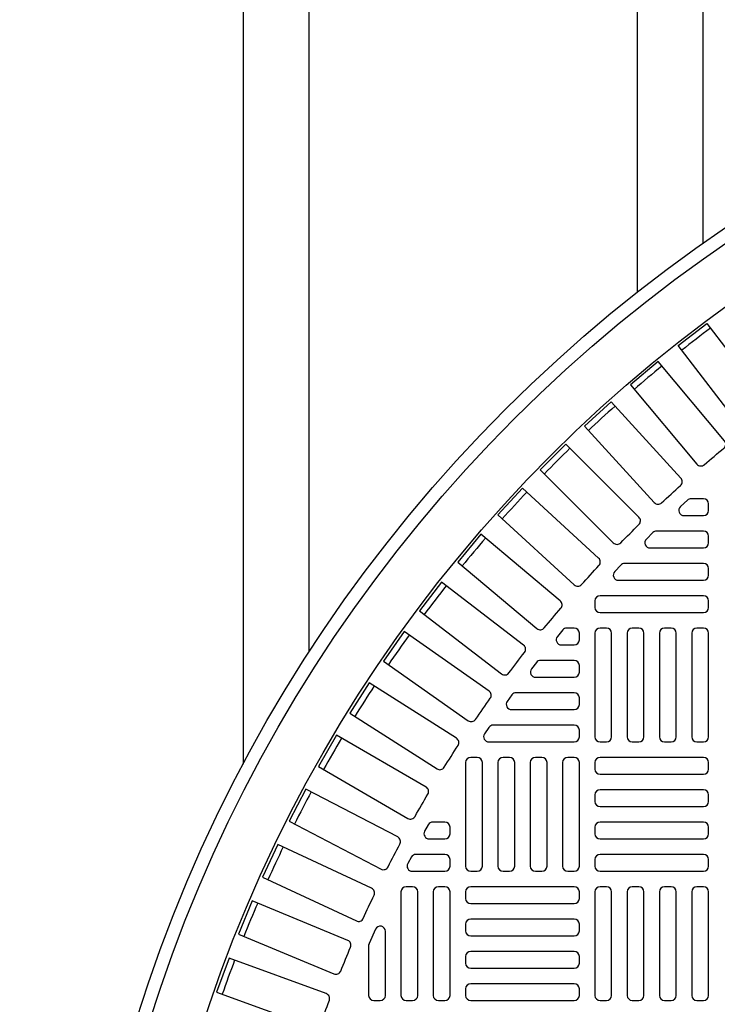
# Model space of a CAD drawing. Extents: x -169 to 7270, y -140 to 2984.
# Tile 675 of 718: x 6504 to 6514, y 1486 to 1501. Entities that reach past the tile are written whole.
import ezdxf

# ---------------------------------------------------------------- set-up
doc = ezdxf.new("R2010")
doc.units = 0
doc.header["$MEASUREMENT"] = 0
doc.linetypes.add('HIDDEN2', pattern=[0.28125, 0.1875, -0.09375])
doc.layers.get('DEFPOINTS').update_dxf_attribs({"linetype": 'CONTINUOUS'})
for name, color, linetype in [('TANK-MANHOLE-COVER-40', 2, 'CONTINUOUS'), ('TANK-MANHOLE-COVER-HATCH-40', 252, 'CONTINUOUS'), ('TANK-SLOPE', 3, 'CONTINUOUS'), ('TANK-UST-RIB', 7, 'CONTINUOUS')]:
    doc.layers.add(name, color=color, linetype=linetype)

msp = doc.modelspace()

# ---------------------------------------------------------------- linework, layer by layer
at = {"layer": 'DEFPOINTS', "color": 8, "linetype": 'HIDDEN2', "ltscale": 0.125}
msp.add_circle((6526.94351, 1479.01916), 14, dxfattribs=at)
msp.add_circle((6526.94351, 1479.01916), 14, dxfattribs=at)
at = {"layer": 'TANK-MANHOLE-COVER-40', "color": 4, "linetype": 'Continuous'}
msp.add_circle((6526.94428, 1479.01916), 22.63902, dxfattribs=at)
at = {"layer": 'TANK-MANHOLE-COVER-40', "color": 1, "linetype": 'Continuous'}
msp.add_circle((6526.94428, 1479.01916), 22.44094, dxfattribs=at)
at = {"layer": 'TANK-MANHOLE-COVER-40', "color": 2, "linetype": 'Continuous'}
msp.add_circle((6526.94428, 1479.01916), 21.65354, dxfattribs=at)
at = {"layer": 'TANK-MANHOLE-COVER-HATCH-40', "linetype": 'Continuous'}
for points in [[(6514.63804, 1494.73486, -0.41709369), (6514.52703, 1494.74892), (6513.56776, 1495.99907), (6514.00504, 1496.3346), (6514.96431, 1495.08446, -0.41709369), (6514.94916, 1494.97359, 0.00491171), (6514.63804, 1494.73486)], [(6513.96425, 1494.18312, -0.00491171), (6514.26465, 1494.43519, 0.41709369), (6514.27495, 1494.54661), (6513.26207, 1495.75372), (6512.83984, 1495.39943), (6513.85272, 1494.19232, 0.41709369), (6513.96425, 1494.18312)], [(6512.69201, 1492.99413, -0.00491171), (6512.96931, 1493.27142, 0.41709369), (6512.96986, 1493.38332), (6511.85562, 1494.49756), (6511.46588, 1494.10782), (6512.58011, 1492.99358, 0.41709369), (6512.69201, 1492.99413)], [(6511.52825, 1491.69878, -0.00491171), (6511.78032, 1491.99919, 0.41709369), (6511.77111, 1492.11071), (6510.564, 1493.1236), (6510.20971, 1492.70137), (6511.41682, 1491.68848, 0.41709369), (6511.52825, 1491.69878)], [(6510.48181, 1490.30694, -0.00491171), (6510.70674, 1490.62817, 0.41709369), (6510.68785, 1490.73847), (6509.39705, 1491.64229), (6509.08091, 1491.19079), (6510.3717, 1490.28696, 0.41709369), (6510.48181, 1490.30694)], [(6510.00511, 1489.57811, -0.00491171), (6510.21582, 1489.90885, 0.41709369), (6510.19213, 1490.01822), (6508.86314, 1490.86488), (6508.56699, 1490.40002), (6509.89598, 1489.55335, 0.41709369), (6510.00511, 1489.57811)], [(6509.56066, 1488.82919, -0.00491171), (6509.75674, 1489.1688, 0.41709369), (6509.7283, 1489.27703), (6508.36365, 1490.06491), (6508.08806, 1489.58758), (6509.45271, 1488.79969, 0.41709369), (6509.56066, 1488.82919)], [(6509.1493, 1488.06159, -0.00491171), (6509.33037, 1488.40943, 0.41709369), (6509.29725, 1488.51632), (6507.89952, 1489.24393), (6507.64502, 1488.75502), (6509.04274, 1488.02741, 0.41709369), (6509.1493, 1488.06159)], [(6508.77181, 1487.27677, -0.00491171), (6508.93754, 1487.63219, 0.41709369), (6508.89978, 1487.73752), (6507.47165, 1488.40347), (6507.23871, 1487.90393), (6508.66685, 1487.23798, 0.41709369), (6508.77181, 1487.27677)], [(6508.42891, 1486.47624, -0.00491171), (6508.57898, 1486.83854, 0.41709369), (6508.53667, 1486.94214), (6507.08085, 1487.54516), (6506.86992, 1487.03593), (6508.32574, 1486.43291, 0.41709369), (6508.42891, 1486.47624)], [(6508.85372, 1486.87946), (6508.85372, 1486.10577), (6508.85372, 1486.10577, 0.41421356), (6508.93246, 1486.02703), (6509.03089, 1486.02703), (6509.03089, 1486.02703, 0.41421356), (6509.10963, 1486.10577), (6509.10963, 1487.07957, 0.80700564), (6508.95917, 1487.11208), (6508.86075, 1486.89495, 0.10680341), (6508.85372, 1486.86244)], [(6508.12126, 1485.66152, -0.00491171), (6508.25539, 1486.03002, 0.41709369), (6508.20859, 1486.13167), (6506.72785, 1486.67061), (6506.53934, 1486.15267), (6508.02008, 1485.61373, 0.41709369), (6508.12126, 1485.66152)]]:
    msp.add_lwpolyline(points, format="xyb", dxfattribs=at)
for points in [[(6513.60971, 1493.97921), (6512.54514, 1495.14099), (6512.13877, 1494.76861), (6513.20334, 1493.60683, 0.41709369), (6513.31516, 1493.6025, -0.00491171), (6513.60428, 1493.86744, 0.41709369)], [(6512.3566, 1492.76009), (6511.19482, 1493.82467), (6510.82245, 1493.4183), (6511.98423, 1492.35372, 0.41709369), (6512.096, 1492.35915, -0.00491171), (6512.36093, 1492.64828, 0.41709369)], [(6513.95215, 1493.66483), (6513.76299, 1493.66483, 0.1880618), (6513.70969, 1493.64405), (6513.60266, 1493.54562, 0.68341411), (6513.65596, 1493.40892), (6513.95215, 1493.40892), (6513.95215, 1493.40892, 0.41421356), (6514.03089, 1493.48766), (6514.03089, 1493.58609), (6514.03089, 1493.58609, 0.41421356)], [(6513.95215, 1493.1727), (6513.23874, 1493.1727, 0.19743793), (6513.18338, 1493.14996), (6513.08383, 1493.05153, 0.67023271), (6513.13919, 1492.9168), (6513.95215, 1492.9168), (6513.95215, 1492.9168, 0.41421356), (6514.03089, 1492.99554), (6514.03089, 1493.09396), (6514.03089, 1493.09396, 0.41421356)], [(6513.95215, 1492.68058), (6512.75088, 1492.68058, 0.20651443), (6512.6936, 1492.65586), (6512.60076, 1492.55744, 0.6576677), (6512.65804, 1492.42467), (6513.95215, 1492.42467), (6513.95215, 1492.42467, 0.41421356), (6514.03089, 1492.50341), (6514.03089, 1492.60184), (6514.03089, 1492.60184, 0.41421356)], [(6510.98947, 1491.01378, -0.00491946), (6511.22857, 1491.32539, 0.41709369), (6511.21451, 1491.43641), (6509.96437, 1492.39568), (6509.62883, 1491.95839), (6510.87947, 1490.99875, 0.41710279)], [(6513.95215, 1492.18845), (6512.37735, 1492.18845, 0.41421356), (6512.29861, 1492.10971), (6512.29861, 1492.01129, 0.41421356), (6512.37735, 1491.93255), (6513.95215, 1491.93255, 0.41421356), (6514.03089, 1492.01129), (6514.03089, 1492.10971, 0.41421356)], [(6512.06239, 1491.51916), (6512.06239, 1491.61758), (6512.06239, 1491.61758, 0.41421356), (6511.98365, 1491.69632), (6511.87042, 1491.69632, 0.2239262), (6511.80967, 1491.66768), (6511.7285, 1491.56926, 0.63408546), (6511.78925, 1491.44042), (6511.98365, 1491.44042), (6511.98365, 1491.44042, 0.41421356)], [(6511.98365, 1491.2042), (6511.4724, 1491.2042, 0.23232365), (6511.41009, 1491.17359), (6511.33406, 1491.07517, 0.62295027), (6511.39637, 1490.94829), (6511.98365, 1490.94829), (6511.98365, 1490.94829, 0.41421356), (6512.06239, 1491.02703), (6512.06239, 1491.12546), (6512.06239, 1491.12546, 0.41421356)], [(6511.98365, 1490.71207), (6511.09965, 1490.71207, 0.24054885), (6511.03586, 1490.6795), (6510.96462, 1490.58108, 0.61218964), (6511.0284, 1490.45617), (6511.98365, 1490.45617), (6511.98365, 1490.45617, 0.41421356), (6512.06239, 1490.53491), (6512.06239, 1490.63333), (6512.06239, 1490.63333, 0.41421356)], [(6511.98365, 1490.21995), (6510.75041, 1490.21995, 0.24862232), (6510.68525, 1490.18541), (6510.61848, 1490.08699, 0.60176538), (6510.68364, 1489.96404), (6511.98365, 1489.96404), (6511.98365, 1489.96404, 0.41421356), (6512.06239, 1490.04278), (6512.06239, 1490.14121), (6512.06239, 1490.14121, 0.41421356)], [(6510.01514, 1488.74357), (6509.82989, 1488.74357, 0.27209959), (6509.7611, 1488.70314), (6509.70629, 1488.60471, 0.57220395), (6509.77508, 1488.48766), (6510.01514, 1488.48766), (6510.01514, 1488.48766, 0.41421356), (6510.09388, 1488.5664), (6510.09388, 1488.66483), (6510.09388, 1488.66483, 0.41421356)], [(6510.01514, 1488.25144), (6509.57397, 1488.25144, 0.26794919), (6509.50578, 1488.21207), (6509.44895, 1488.11365, 0.57735027), (6509.51715, 1487.99554), (6510.01514, 1487.99554), (6510.01514, 1487.99554, 0.41421356), (6510.09388, 1488.07428), (6510.09388, 1488.1727), (6510.09388, 1488.1727, 0.41421356)], [(6509.52302, 1486.02703, 0.41421356), (6509.60176, 1486.10577), (6509.60176, 1487.68058, 0.41421356), (6509.52302, 1487.75932), (6509.42459, 1487.75932, 0.41421356), (6509.34585, 1487.68058), (6509.34585, 1486.10577, 0.41421356), (6509.42459, 1486.02703)], [(6510.01514, 1486.02703, 0.41421356), (6510.09388, 1486.10577), (6510.09388, 1487.68058, 0.41421356), (6510.01514, 1487.75932), (6509.91672, 1487.75932, 0.41421356), (6509.83798, 1487.68058), (6509.83798, 1486.10577, 0.41421356), (6509.91672, 1486.02703)]]:
    msp.add_lwpolyline(points, format="xyb", close=True, dxfattribs=at)
at = {"layer": 'TANK-MANHOLE-COVER-HATCH-40', "linetype": 'Continuous', "flags": 128}
for points in [[(6512.47577, 1489.96404, 0.41421356), (6512.55451, 1490.04278), (6512.55451, 1491.61758, 0.41421356), (6512.47577, 1491.69632), (6512.37735, 1491.69632, 0.41421356), (6512.29861, 1491.61758), (6512.29861, 1490.04278, 0.41421356), (6512.37735, 1489.96404)], [(6512.9679, 1489.96404, 0.41421356), (6513.04664, 1490.04278), (6513.04664, 1491.61758, 0.41421356), (6512.9679, 1491.69632), (6512.86947, 1491.69632, 0.41421356), (6512.79073, 1491.61758), (6512.79073, 1490.04278, 0.41421356), (6512.86947, 1489.96404)], [(6513.46002, 1489.96404, 0.41421356), (6513.53876, 1490.04278), (6513.53876, 1491.61758, 0.41421356), (6513.46002, 1491.69632), (6513.3616, 1491.69632, 0.41421356), (6513.28286, 1491.61758), (6513.28286, 1490.04278, 0.41421356), (6513.3616, 1489.96404)], [(6513.95215, 1489.96404, 0.41421356), (6514.03089, 1490.04278), (6514.03089, 1491.61758, 0.41421356), (6513.95215, 1491.69632), (6513.85372, 1491.69632, 0.41421356), (6513.77498, 1491.61758), (6513.77498, 1490.04278, 0.41421356), (6513.85372, 1489.96404)], [(6510.50727, 1487.99554, 0.41421356), (6510.58601, 1488.07428), (6510.58601, 1489.64908, 0.41421356), (6510.50727, 1489.72782), (6510.40884, 1489.72782, 0.41421356), (6510.3301, 1489.64908), (6510.3301, 1488.07428, 0.41421356), (6510.40884, 1487.99554)], [(6510.99939, 1487.99554, 0.41421356), (6511.07813, 1488.07428), (6511.07813, 1489.64908, 0.41421356), (6510.99939, 1489.72782), (6510.90097, 1489.72782, 0.41421356), (6510.82223, 1489.64908), (6510.82223, 1488.07428, 0.41421356), (6510.90097, 1487.99554)], [(6511.49152, 1487.99554, 0.41421356), (6511.57026, 1488.07428), (6511.57026, 1489.64908, 0.41421356), (6511.49152, 1489.72782), (6511.39309, 1489.72782, 0.41421356), (6511.31435, 1489.64908), (6511.31435, 1488.07428, 0.41421356), (6511.39309, 1487.99554)], [(6511.98365, 1487.99554, 0.41421356), (6512.06239, 1488.07428), (6512.06239, 1489.64908, 0.41421356), (6511.98365, 1489.72782), (6511.88522, 1489.72782, 0.41421356), (6511.80648, 1489.64908), (6511.80648, 1488.07428, 0.41421356), (6511.88522, 1487.99554)], [(6512.29861, 1489.55066, 0.41421356), (6512.37735, 1489.47192), (6513.95215, 1489.47192, 0.41421356), (6514.03089, 1489.55066), (6514.03089, 1489.64908, 0.41421356), (6513.95215, 1489.72782), (6512.37735, 1489.72782, 0.41421356), (6512.29861, 1489.64908)], [(6512.29861, 1489.05853, 0.41421356), (6512.37735, 1488.97979), (6513.95215, 1488.97979, 0.41421356), (6514.03089, 1489.05853), (6514.03089, 1489.15695, 0.41421356), (6513.95215, 1489.23569), (6512.37735, 1489.23569, 0.41421356), (6512.29861, 1489.15695)], [(6512.29861, 1488.5664, 0.41421356), (6512.37735, 1488.48766), (6513.95215, 1488.48766, 0.41421356), (6514.03089, 1488.5664), (6514.03089, 1488.66483, 0.41421356), (6513.95215, 1488.74357), (6512.37735, 1488.74357, 0.41421356), (6512.29861, 1488.66483)], [(6512.29861, 1488.07428, 0.41421356), (6512.37735, 1487.99554), (6513.95215, 1487.99554, 0.41421356), (6514.03089, 1488.07428), (6514.03089, 1488.1727, 0.41421356), (6513.95215, 1488.25144), (6512.37735, 1488.25144, 0.41421356), (6512.29861, 1488.1727)], [(6512.06239, 1487.68058, 0.41421356), (6511.98365, 1487.75932), (6510.40884, 1487.75932, 0.41421356), (6510.3301, 1487.68058), (6510.3301, 1487.58215, 0.41421356), (6510.40884, 1487.50341), (6511.98365, 1487.50341, 0.41421356), (6512.06239, 1487.58215)], [(6512.47577, 1486.02703, 0.41421356), (6512.55451, 1486.10577), (6512.55451, 1487.68058, 0.41421356), (6512.47577, 1487.75932), (6512.37735, 1487.75932, 0.41421356), (6512.29861, 1487.68058), (6512.29861, 1486.10577, 0.41421356), (6512.37735, 1486.02703)], [(6512.9679, 1486.02703, 0.41421356), (6513.04664, 1486.10577), (6513.04664, 1487.68058, 0.41421356), (6512.9679, 1487.75932), (6512.86947, 1487.75932, 0.41421356), (6512.79073, 1487.68058), (6512.79073, 1486.10577, 0.41421356), (6512.86947, 1486.02703)], [(6513.46002, 1486.02703, 0.41421356), (6513.53876, 1486.10577), (6513.53876, 1487.68058, 0.41421356), (6513.46002, 1487.75932), (6513.3616, 1487.75932, 0.41421356), (6513.28286, 1487.68058), (6513.28286, 1486.10577, 0.41421356), (6513.3616, 1486.02703)], [(6513.95215, 1486.02703, 0.41421356), (6514.03089, 1486.10577), (6514.03089, 1487.68058, 0.41421356), (6513.95215, 1487.75932), (6513.85372, 1487.75932, 0.41421356), (6513.77498, 1487.68058), (6513.77498, 1486.10577, 0.41421356), (6513.85372, 1486.02703)], [(6512.06239, 1487.18845, 0.41421356), (6511.98365, 1487.26719), (6510.40884, 1487.26719, 0.41421356), (6510.3301, 1487.18845), (6510.3301, 1487.09003, 0.41421356), (6510.40884, 1487.01129), (6511.98365, 1487.01129, 0.41421356), (6512.06239, 1487.09003)], [(6512.06239, 1486.69632, 0.41421356), (6511.98365, 1486.77506), (6510.40884, 1486.77506, 0.41421356), (6510.3301, 1486.69632), (6510.3301, 1486.5979, 0.41421356), (6510.40884, 1486.51916), (6511.98365, 1486.51916, 0.41421356), (6512.06239, 1486.5979)], [(6512.06239, 1486.2042, 0.41421356), (6511.98365, 1486.28294), (6510.40884, 1486.28294, 0.41421356), (6510.3301, 1486.2042), (6510.3301, 1486.10577, 0.41421356), (6510.40884, 1486.02703), (6511.98365, 1486.02703, 0.41421356), (6512.06239, 1486.10577)]]:
    msp.add_lwpolyline(points, format="xyb", close=True, dxfattribs=at)
at = {"layer": 'TANK-MANHOLE-COVER-HATCH-40', "linetype": 'Continuous'}
for start, end in [(126.766426, 128.233574), (129.266426, 130.733574), (131.766426, 133.233574), (134.266426, 135.733574), (136.766426, 138.233574), (139.266426, 140.733574), (141.766426, 143.233574), (144.266426, 145.733574), (146.766426, 148.233574), (149.266426, 150.733574), (151.766426, 153.233574), (154.266426, 155.733574), (156.766426, 158.233574), (159.266426, 160.733574)]:
    msp.add_arc((6526.94428, 1479.01916), 21.52559, start, end, dxfattribs=at)
at = {"layer": 'TANK-SLOPE'}
msp.add_lwpolyline([(6527.52923, 1513.65324), (6613.50472, 1512.20116, -0.9832619), (6613.50412, 1445.83561), (6527.52861, 1444.38507, -1.01702303)], format="xyb", close=True, dxfattribs=at)
at = {"layer": 'TANK-UST-RIB'}
for p, q in [((6507.94428, 1542.01839), (6507.94428, 1491.32795)), ((6512.94428, 1542.01839), (6512.94428, 1496.80955)), ((6506.94428, 1540.01839), (6506.94428, 1489.62619)), ((6513.94428, 1540.01839), (6513.94428, 1497.55283))]:
    msp.add_line(p, q, dxfattribs=at)

doc.saveas('drawing.dxf')
